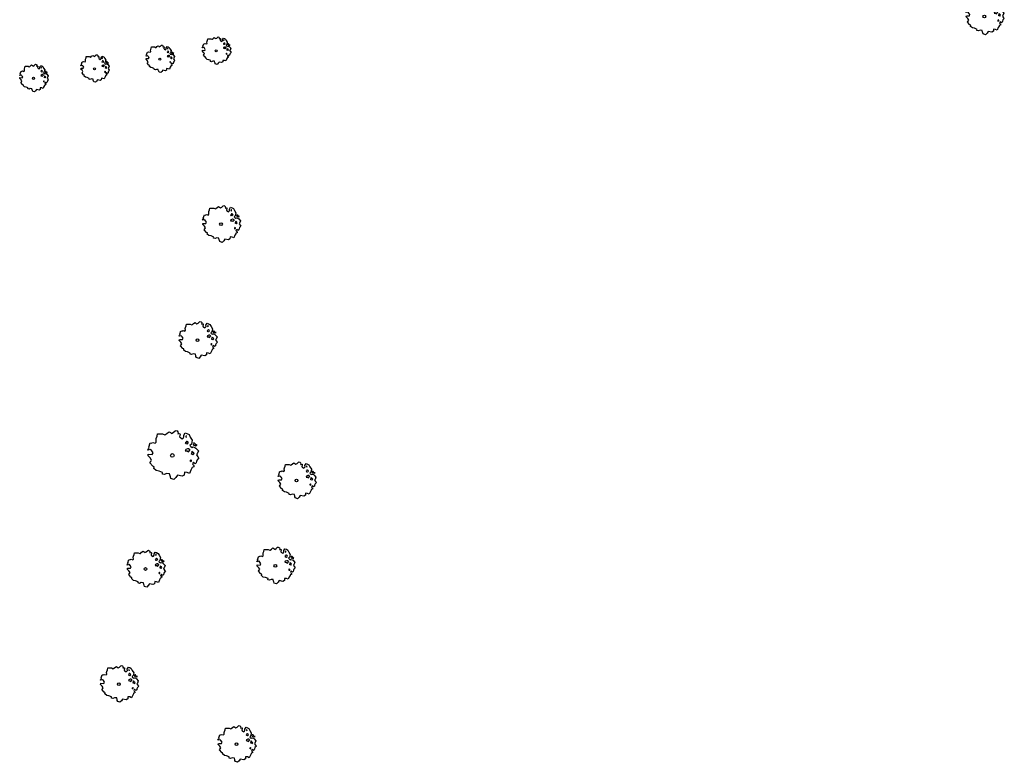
# Model space of a CAD drawing. Header units: metres. Extents: x 152391 to 157968, y 462336 to 467280.
# Tile 491 of 656: x 156386 to 156507, y 462571 to 462663. Entities that reach past the tile are written whole.
import ezdxf

# ---------------------------------------------------------------- set-up
doc = ezdxf.new("R2010")
doc.units = ezdxf.units.M
doc.header["$LTSCALE"] = 0.75
doc.layers.get('0').update_dxf_attribs({"lineweight": 25})
doc.layers.add('B-GV-GR-BOOM-S', color=252, linetype='Continuous', lineweight=25)

# ---------------------------------------------------------------- blocks, each defined once
blk = doc.blocks.new('SGR-BOOM_21_30')
at = {"linetype": 'Continuous'}
for p, q in [((-1.11, 1.19), (-1.05, 1.33)), ((-1.05, 1.33), (-1.02, 1.5)), ((-1.02, 1.5), (-0.67, 1.5)), ((-0.67, 1.5), (-0.52, 1.43)), ((-0.52, 1.43), (-0.47, 1.45)), ((-0.47, 1.45), (-0.37, 1.55)), ((-0.37, 1.55), (-0.23, 1.65)), ((-0.23, 1.65), (-0.13, 1.58)), ((-0.13, 1.58), (-0.06, 1.52)), ((-0.06, 1.52), (0.07, 1.58)), ((0.07, 1.58), (0.2, 1.71)), ((0.2, 1.71), (0.26, 1.73)), ((0.26, 1.73), (0.33, 1.7)), ((0.33, 1.7), (0.39, 1.65)), ((0.4, 1.53), (0.38, 1.5)), ((0.38, 1.5), (0.53, 1.52)), ((0.39, 1.65), (0.4, 1.53)), ((0.54, 1.48), (0.51, 1.29)), ((0.51, 1.29), (0.57, 1.24)), ((0.53, 1.52), (0.54, 1.48)), ((0.57, 1.24), (0.69, 1.15)), ((0.75, 1.2), (0.8, 1.29)), ((0.79, 1.4), (0.89, 1.56)), ((0.8, 1.29), (0.79, 1.4)), ((0.89, 1.56), (1.02, 1.53)), ((0.97, 1.37), (0.93, 1.33)), ((0.93, 1.33), (0.95, 1.25)), ((0.95, 1.25), (0.96, 1.24)), ((0.96, 1.27), (0.97, 1.37)), ((1.02, 1.53), (1.16, 1.45)), ((1.16, 1.45), (1.25, 1.27)), ((1.25, 1.27), (1.38, 1.06)), ((-1.7, 0.37), (-1.66, 0.48)), ((-1.49, 0.41), (-1.7, 0.37)), ((-1.68, -0.03), (-1.67, 0.09)), ((-1.67, 0.09), (-1.39, 0.07)), ((-1.66, 0.48), (-1.6, 0.53)), ((-1.63, 0.58), (-1.53, 0.87)), ((-1.6, 0.53), (-1.63, 0.58)), ((-1.53, 0.87), (-1.46, 0.86)), ((-1.42, 0.33), (-1.49, 0.41)), ((-1.46, 0.86), (-1.34, 0.91)), ((-1.33, 0.18), (-1.42, 0.33)), ((-1.39, 0.07), (-1.33, 0.18)), ((-1.34, 0.91), (-1.18, 0.86)), ((-1.18, 0.86), (-1.12, 0.92)), ((-1.13, 1.09), (-1.11, 1.19)), ((-1.12, 0.92), (-1.13, 1.09)), ((0.69, 1.15), (0.75, 1.2)), ((0.94, 0.91), (0.89, 0.87)), ((0.89, 0.87), (0.93, 0.83)), ((0.93, 0.41), (0.89, 0.33)), ((0.89, 0.33), (1.03, 0.32)), ((0.93, 0.83), (0.98, 0.84)), ((1.05, 0.46), (0.93, 0.41)), ((0.97, 0.97), (0.94, 0.91)), ((1.03, 0.97), (0.97, 0.97)), ((0.98, 0.84), (1.03, 0.78)), ((1.08, 0.94), (1.03, 0.97)), ((1.03, 0.78), (1.08, 0.84)), ((1.03, 0.32), (1.11, 0.25)), ((1.11, 0.46), (1.05, 0.46)), ((1.12, 0.87), (1.08, 0.94)), ((1.08, 0.84), (1.12, 0.87)), ((1.22, 0.4), (1.11, 0.46)), ((1.11, 0.25), (1.2, 0.37)), ((1.2, 0.37), (1.24, 0.41)), ((1.32, 0.79), (1.23, 0.69)), ((1.23, 0.69), (1.27, 0.63)), ((1.27, 0.63), (1.38, 0.56)), ((1.34, 0.18), (1.31, 0.1)), ((1.43, 0.05), (1.31, 0.1)), ((1.38, 1.06), (1.32, 0.79)), ((1.36, 0.3), (1.34, 0.23)), ((1.34, 0.23), (1.34, 0.18)), ((1.43, 0.23), (1.36, 0.3)), ((1.38, 0.56), (1.44, 0.6)), ((1.47, 0.2), (1.43, 0.23)), ((1.43, 0.05), (1.51, 0.14)), ((1.47, 0.86), (1.44, 0.81)), ((1.44, 0.81), (1.46, 0.74)), ((1.44, 0.6), (1.57, 0.56)), ((1.46, 0.74), (1.53, 0.69)), ((1.54, 0.86), (1.47, 0.86)), ((1.51, 0.14), (1.47, 0.2)), ((1.53, 0.73), (1.64, 0.68)), ((1.53, 0.69), (1.54, 0.73)), ((1.62, 0.76), (1.54, 0.86)), ((1.57, 0.56), (1.64, 0.51)), ((1.73, 0.71), (1.62, 0.76)), ((1.64, 0.68), (1.73, 0.71)), ((1.64, 0.51), (1.81, 0.32)), ((1.72, 0.1), (1.67, 0.04)), ((1.67, 0.04), (1.76, -0.09)), ((1.81, 0.32), (1.72, 0.1)), ((-1.54, -0.18), (-1.68, -0.03)), ((-1.55, -0.51), (-1.49, -0.42)), ((-1.35, -0.75), (-1.55, -0.51)), ((-1.44, -0.32), (-1.54, -0.18)), ((-1.49, -0.42), (-1.44, -0.32)), ((-1.25, -0.78), (-1.35, -0.75)), ((-1.27, -0.9), (-1.25, -0.78)), ((-1.11, -1.05), (-1.27, -0.9)), ((-0.91, -1.08), (-1.11, -1.05)), ((-0.67, -1.18), (-0.91, -1.08)), ((-0.68, -1.29), (-0.67, -1.18)), ((0.84, -1.16), (0.83, -1.36)), ((1.03, -1.18), (0.84, -1.16)), ((1.18, -1.24), (1.03, -1.18)), ((1.29, -1.01), (1.18, -1.24)), ((1.29, -0.29), (1.24, -0.36)), ((1.24, -0.36), (1.25, -0.42)), ((1.26, -0.42), (1.33, -0.41)), ((1.33, -0.34), (1.29, -0.29)), ((1.36, -0.88), (1.29, -1.01)), ((1.33, -0.41), (1.33, -0.34)), ((1.37, -0.83), (1.36, -0.88)), ((1.48, -0.8), (1.37, -0.83)), ((1.46, -0.47), (1.39, -0.59)), ((1.39, -0.59), (1.43, -0.64)), ((1.43, -0.64), (1.5, -0.7)), ((1.58, -0.59), (1.46, -0.47)), ((1.5, -0.7), (1.48, -0.8)), ((1.66, -0.52), (1.58, -0.59)), ((1.68, -0.42), (1.66, -0.52)), ((1.72, -0.31), (1.68, -0.42)), ((1.84, -0.18), (1.72, -0.31)), ((1.76, -0.09), (1.84, -0.18)), ((-0.55, -1.33), (-0.68, -1.29)), ((-0.4, -1.26), (-0.55, -1.33)), ((-0.19, -1.28), (-0.4, -1.26)), ((-0.16, -1.43), (-0.19, -1.28)), ((-0.13, -1.49), (-0.16, -1.43)), ((-0.1, -1.61), (-0.13, -1.49)), ((0.11, -1.67), (-0.1, -1.61)), ((0.25, -1.52), (0.11, -1.67)), ((0.36, -1.38), (0.25, -1.52)), ((0.68, -1.44), (0.36, -1.38)), ((0.83, -1.36), (0.68, -1.44))]:
    blk.add_line(p, q, dxfattribs=at)
blk.add_circle((0, 0), 0.126, dxfattribs=at)
blk = doc.blocks.new('SGR-BOOM_31_50')
at = {"linetype": 'Continuous'}
for p, q in [((-1.57, 1.14), (-1.49, 1.23)), ((-1.51, 1.45), (-1.48, 1.58)), ((-1.49, 1.23), (-1.51, 1.45)), ((-1.48, 1.58), (-1.4, 1.78)), ((-1.4, 1.78), (-1.36, 2)), ((-1.36, 2), (-0.89, 2)), ((-0.89, 2), (-0.69, 1.91)), ((-0.69, 1.91), (-0.63, 1.93)), ((-0.63, 1.93), (-0.49, 2.06)), ((-0.49, 2.06), (-0.3, 2.2)), ((-0.3, 2.2), (-0.18, 2.11)), ((-0.18, 2.11), (-0.08, 2.02)), ((-0.08, 2.02), (0.09, 2.11)), ((0.09, 2.11), (0.27, 2.28)), ((0.27, 2.28), (0.35, 2.31)), ((0.35, 2.31), (0.44, 2.26)), ((0.44, 2.26), (0.52, 2.2)), ((0.54, 2.04), (0.51, 2)), ((0.51, 2), (0.71, 2.02)), ((0.52, 2.2), (0.54, 2.04)), ((0.72, 1.98), (0.68, 1.71)), ((0.68, 1.71), (0.75, 1.65)), ((0.71, 2.02), (0.72, 1.98)), ((0.75, 1.65), (0.92, 1.54)), ((0.92, 1.54), (1, 1.6)), ((1, 1.6), (1.06, 1.71)), ((1.05, 1.87), (1.19, 2.09)), ((1.06, 1.71), (1.05, 1.87)), ((1.19, 2.09), (1.36, 2.04)), ((1.3, 1.82), (1.23, 1.78)), ((1.23, 1.78), (1.27, 1.67)), ((1.3, 1.3), (1.25, 1.21)), ((1.27, 1.67), (1.28, 1.65)), ((1.28, 1.69), (1.3, 1.82)), ((1.37, 1.3), (1.3, 1.3)), ((1.36, 2.04), (1.54, 1.93)), ((1.44, 1.25), (1.37, 1.3)), ((1.5, 1.17), (1.44, 1.25)), ((1.54, 1.93), (1.67, 1.69)), ((1.67, 1.69), (1.84, 1.41)), ((1.84, 1.41), (1.76, 1.06)), ((-2.27, 0.49), (-2.21, 0.64)), ((-1.99, 0.55), (-2.27, 0.49)), ((-2.24, -0.04), (-2.22, 0.11)), ((-2.22, 0.11), (-1.85, 0.09)), ((-2.21, 0.64), (-2.13, 0.71)), ((-2.18, 0.77), (-2.04, 1.17)), ((-2.13, 0.71), (-2.18, 0.77)), ((-2.04, 1.17), (-1.94, 1.14)), ((-1.9, 0.44), (-1.99, 0.55)), ((-1.94, 1.14), (-1.79, 1.21)), ((-1.77, 0.25), (-1.9, 0.44)), ((-1.85, 0.09), (-1.77, 0.25)), ((-1.79, 1.21), (-1.57, 1.14)), ((1.25, 1.21), (1.19, 1.17)), ((1.19, 1.17), (1.23, 1.1)), ((1.23, 0.55), (1.19, 0.44)), ((1.19, 0.44), (1.37, 0.42)), ((1.23, 1.1), (1.31, 1.12)), ((1.4, 0.62), (1.23, 0.55)), ((1.31, 1.12), (1.37, 1.03)), ((1.37, 1.03), (1.44, 1.12)), ((1.37, 0.42), (1.48, 0.33)), ((1.48, 0.62), (1.4, 0.62)), ((1.44, 1.12), (1.5, 1.17)), ((1.62, 0.53), (1.48, 0.62)), ((1.48, 0.33), (1.61, 0.49)), ((1.61, 0.49), (1.65, 0.55)), ((1.76, 1.06), (1.64, 0.93)), ((1.64, 0.93), (1.7, 0.84)), ((1.7, 0.84), (1.84, 0.75)), ((1.79, 0.25), (1.75, 0.14)), ((1.91, 0.07), (1.75, 0.14)), ((1.81, 0.4), (1.79, 0.31)), ((1.79, 0.31), (1.79, 0.25)), ((1.9, 0.31), (1.81, 0.4)), ((1.84, 0.75), (1.92, 0.79)), ((1.96, 0.27), (1.9, 0.31)), ((1.91, 0.07), (2.01, 0.18)), ((1.96, 1.14), (1.92, 1.08)), ((1.92, 1.08), (1.95, 0.99)), ((1.92, 0.79), (2.09, 0.75)), ((1.95, 0.99), (2.04, 0.93)), ((2.06, 1.14), (1.96, 1.14)), ((2.01, 0.18), (1.96, 0.27)), ((2.04, 0.97), (2.18, 0.9)), ((2.04, 0.93), (2.06, 0.97)), ((2.16, 1.01), (2.06, 1.14)), ((2.09, 0.75), (2.18, 0.68)), ((2.3, 0.95), (2.16, 1.01)), ((2.18, 0.9), (2.3, 0.95)), ((2.18, 0.68), (2.41, 0.42)), ((2.29, 0.14), (2.23, 0.05)), ((2.23, 0.05), (2.35, -0.13)), ((2.41, 0.42), (2.29, 0.14)), ((-2.05, -0.24), (-2.24, -0.04)), ((-2.07, -0.67), (-1.99, -0.56)), ((-1.8, -1), (-2.07, -0.67)), ((-1.91, -0.43), (-2.05, -0.24)), ((-1.99, -0.56), (-1.91, -0.43)), ((-1.67, -1.05), (-1.8, -1)), ((-1.7, -1.2), (-1.67, -1.05)), ((-1.48, -1.4), (-1.7, -1.2)), ((1.72, -0.39), (1.65, -0.48)), ((1.65, -0.48), (1.67, -0.56)), ((1.68, -0.56), (1.78, -0.54)), ((1.78, -0.45), (1.72, -0.39)), ((1.81, -1.18), (1.72, -1.35)), ((1.78, -0.54), (1.78, -0.45)), ((1.82, -1.11), (1.81, -1.18)), ((1.98, -1.07), (1.82, -1.11)), ((1.95, -0.63), (1.85, -0.78)), ((1.85, -0.78), (1.9, -0.85)), ((1.9, -0.85), (1.99, -0.94)), ((2.1, -0.78), (1.95, -0.63)), ((1.99, -0.94), (1.98, -1.07)), ((2.21, -0.7), (2.1, -0.78)), ((2.24, -0.56), (2.21, -0.7)), ((2.29, -0.41), (2.24, -0.56)), ((2.46, -0.24), (2.29, -0.41)), ((2.35, -0.13), (2.46, -0.24)), ((-1.22, -1.44), (-1.48, -1.4)), ((-0.89, -1.57), (-1.22, -1.44)), ((-0.91, -1.72), (-0.89, -1.57)), ((-0.73, -1.77), (-0.91, -1.72)), ((-0.53, -1.68), (-0.73, -1.77)), ((-0.25, -1.7), (-0.53, -1.68)), ((-0.21, -1.9), (-0.25, -1.7)), ((-0.18, -1.99), (-0.21, -1.9)), ((-0.13, -2.14), (-0.18, -1.99)), ((0.15, -2.23), (-0.13, -2.14)), ((0.34, -2.03), (0.15, -2.23)), ((0.47, -1.83), (0.34, -2.03)), ((0.91, -1.92), (0.47, -1.83)), ((1.11, -1.81), (0.91, -1.92)), ((1.13, -1.55), (1.11, -1.81)), ((1.37, -1.57), (1.13, -1.55)), ((1.58, -1.66), (1.37, -1.57)), ((1.72, -1.35), (1.58, -1.66))]:
    blk.add_line(p, q, dxfattribs=at)
blk.add_circle((0, 0), 0.169, dxfattribs=at)
blk = doc.blocks.new('SGR-BOOM_50_100')
at = {"linetype": 'Continuous'}
for p, q in [((-1.87, 2.37), (-1.81, 2.66)), ((-1.81, 2.66), (-1.19, 2.66)), ((-1.19, 2.66), (-0.92, 2.55)), ((-0.92, 2.55), (-0.84, 2.58)), ((-0.84, 2.58), (-0.65, 2.75)), ((-0.65, 2.75), (-0.4, 2.93)), ((-0.4, 2.93), (-0.24, 2.81)), ((-0.24, 2.81), (-0.11, 2.69)), ((-0.11, 2.69), (0.12, 2.81)), ((0.12, 2.81), (0.36, 3.04)), ((0.36, 3.04), (0.47, 3.07)), ((0.47, 3.07), (0.59, 3.02)), ((0.59, 3.02), (0.69, 2.93)), ((0.72, 2.72), (0.67, 2.66)), ((0.67, 2.66), (0.94, 2.69)), ((0.69, 2.93), (0.72, 2.72)), ((0.96, 2.64), (0.9, 2.29)), ((0.94, 2.69), (0.96, 2.64)), ((1.4, 2.49), (1.58, 2.78)), ((1.42, 2.29), (1.4, 2.49)), ((1.58, 2.78), (1.81, 2.72)), ((1.73, 2.43), (1.65, 2.37)), ((1.71, 2.26), (1.73, 2.43)), ((1.81, 2.72), (2.06, 2.58)), ((2.06, 2.58), (2.22, 2.26)), ((-2.9, 1.03), (-2.72, 1.56)), ((-2.72, 1.56), (-2.59, 1.53)), ((-2.59, 1.53), (-2.39, 1.61)), ((-2.39, 1.61), (-2.1, 1.53)), ((-2.1, 1.53), (-1.99, 1.64)), ((-2.01, 1.93), (-1.97, 2.11)), ((-1.99, 1.64), (-2.01, 1.93)), ((-1.97, 2.11), (-1.87, 2.37)), ((0.9, 2.29), (1, 2.2)), ((1, 2.2), (1.23, 2.05)), ((1.23, 2.05), (1.34, 2.14)), ((1.34, 2.14), (1.42, 2.29)), ((1.67, 1.61), (1.58, 1.56)), ((1.58, 1.56), (1.65, 1.47)), ((1.65, 2.37), (1.69, 2.23)), ((1.65, 1.47), (1.75, 1.5)), ((1.73, 1.73), (1.67, 1.61)), ((1.69, 2.23), (1.71, 2.2)), ((1.83, 1.73), (1.73, 1.73)), ((1.75, 1.5), (1.83, 1.38)), ((1.91, 1.67), (1.83, 1.73)), ((1.83, 1.38), (1.91, 1.5)), ((2, 1.56), (1.91, 1.67)), ((1.91, 1.5), (2, 1.56)), ((2.35, 1.41), (2.18, 1.23)), ((2.18, 1.23), (2.27, 1.12)), ((2.22, 2.26), (2.45, 1.88)), ((2.45, 1.88), (2.35, 1.41)), ((2.62, 1.53), (2.56, 1.44)), ((2.56, 1.44), (2.6, 1.32)), ((2.6, 1.32), (2.72, 1.23)), ((2.74, 1.53), (2.62, 1.53)), ((2.72, 1.29), (2.91, 1.2)), ((2.72, 1.23), (2.74, 1.29)), ((2.89, 1.35), (2.74, 1.53)), ((3.07, 1.26), (2.89, 1.35)), ((2.91, 1.2), (3.07, 1.26)), ((-3.03, 0.65), (-2.94, 0.85)), ((-2.65, 0.74), (-3.03, 0.65)), ((-2.99, -0.05), (-2.96, 0.15)), ((-2.96, 0.15), (-2.47, 0.12)), ((-2.94, 0.85), (-2.84, 0.94)), ((-2.84, 0.94), (-2.9, 1.03)), ((-2.53, 0.59), (-2.65, 0.74)), ((-2.37, 0.33), (-2.53, 0.59)), ((-2.47, 0.12), (-2.37, 0.33)), ((1.65, 0.74), (1.58, 0.59)), ((1.58, 0.59), (1.83, 0.56)), ((1.87, 0.82), (1.65, 0.74)), ((1.83, 0.56), (1.98, 0.45)), ((1.98, 0.82), (1.87, 0.82)), ((2.16, 0.71), (1.98, 0.82)), ((1.98, 0.45), (2.14, 0.65)), ((2.14, 0.65), (2.2, 0.74)), ((2.27, 1.12), (2.45, 1)), ((2.39, 0.33), (2.33, 0.18)), ((2.55, 0.09), (2.33, 0.18)), ((2.41, 0.53), (2.39, 0.42)), ((2.39, 0.42), (2.39, 0.33)), ((2.53, 0.42), (2.41, 0.53)), ((2.45, 1), (2.56, 1.06)), ((2.62, 0.36), (2.53, 0.42)), ((2.55, 0.09), (2.68, 0.24)), ((2.56, 1.06), (2.78, 1)), ((2.68, 0.24), (2.62, 0.36)), ((2.78, 1), (2.91, 0.91)), ((2.91, 0.91), (3.22, 0.56)), ((3.05, 0.18), (2.97, 0.07)), ((2.97, 0.07), (3.13, -0.17)), ((3.22, 0.56), (3.05, 0.18)), ((-2.74, -0.31), (-2.99, -0.05)), ((-2.76, -0.9), (-2.65, -0.75)), ((-2.41, -1.34), (-2.76, -0.9)), ((-2.55, -0.58), (-2.74, -0.31)), ((-2.65, -0.75), (-2.55, -0.58)), ((2.29, -0.52), (2.2, -0.64)), ((2.2, -0.64), (2.22, -0.75)), ((2.25, -0.75), (2.37, -0.72)), ((2.37, -0.61), (2.29, -0.52)), ((2.37, -0.72), (2.37, -0.61)), ((2.6, -0.84), (2.47, -1.04)), ((2.47, -1.04), (2.53, -1.13)), ((2.53, -1.13), (2.66, -1.25)), ((2.8, -1.04), (2.6, -0.84)), ((2.95, -0.93), (2.8, -1.04)), ((2.99, -0.75), (2.95, -0.93)), ((3.05, -0.55), (2.99, -0.75)), ((3.28, -0.31), (3.05, -0.55)), ((3.13, -0.17), (3.28, -0.31)), ((-2.22, -1.39), (-2.41, -1.34)), ((-2.26, -1.6), (-2.22, -1.39)), ((-1.97, -1.86), (-2.26, -1.6)), ((-1.62, -1.92), (-1.97, -1.86)), ((-1.19, -2.1), (-1.62, -1.92)), ((-1.21, -2.3), (-1.19, -2.1)), ((-0.98, -2.36), (-1.21, -2.3)), ((-0.71, -2.24), (-0.98, -2.36)), ((-0.34, -2.27), (-0.71, -2.24)), ((-0.28, -2.53), (-0.34, -2.27)), ((1.48, -2.42), (1.21, -2.56)), ((1.5, -2.07), (1.48, -2.42)), ((1.83, -2.1), (1.5, -2.07)), ((2.1, -2.21), (1.83, -2.1)), ((2.29, -1.8), (2.1, -2.21)), ((2.41, -1.57), (2.29, -1.8)), ((2.43, -1.48), (2.41, -1.57)), ((2.64, -1.42), (2.43, -1.48)), ((2.66, -1.25), (2.64, -1.42)), ((-0.24, -2.65), (-0.28, -2.53)), ((-0.17, -2.85), (-0.24, -2.65)), ((0.2, -2.97), (-0.17, -2.85)), ((0.45, -2.71), (0.2, -2.97)), ((0.63, -2.45), (0.45, -2.71)), ((1.21, -2.56), (0.63, -2.45))]:
    blk.add_line(p, q, dxfattribs=at)
blk.add_circle((0, 0), 0.225, dxfattribs=at)

msp = doc.modelspace()

# ---------------------------------------------------------------- block references
at = {"layer": 'B-GV-GR-BOOM-S', "transparency": 33554559}
for name, p in [('SGR-BOOM_31_50', (156504.5, 462663.3)), ('SGR-BOOM_21_30', (156409.8, 462659.07)), ('SGR-BOOM_21_30', (156402.86, 462658.06)), ('SGR-BOOM_21_30', (156394.82, 462656.87)), ('SGR-BOOM_21_30', (156387.29, 462655.69)), ('SGR-BOOM_31_50', (156410.4, 462637.7)), ('SGR-BOOM_31_50', (156407.5, 462623.4)), ('SGR-BOOM_50_100', (156404.4, 462609.2)), ('SGR-BOOM_31_50', (156419.7, 462606.1)), ('SGR-BOOM_31_50', (156401.1, 462595.2)), ('SGR-BOOM_31_50', (156417.1, 462595.6)), ('SGR-BOOM_31_50', (156397.8, 462581)), ('SGR-BOOM_31_50', (156412.3, 462573.6))]:
    msp.add_blockref(name, p, dxfattribs=at)

doc.saveas('drawing.dxf')
